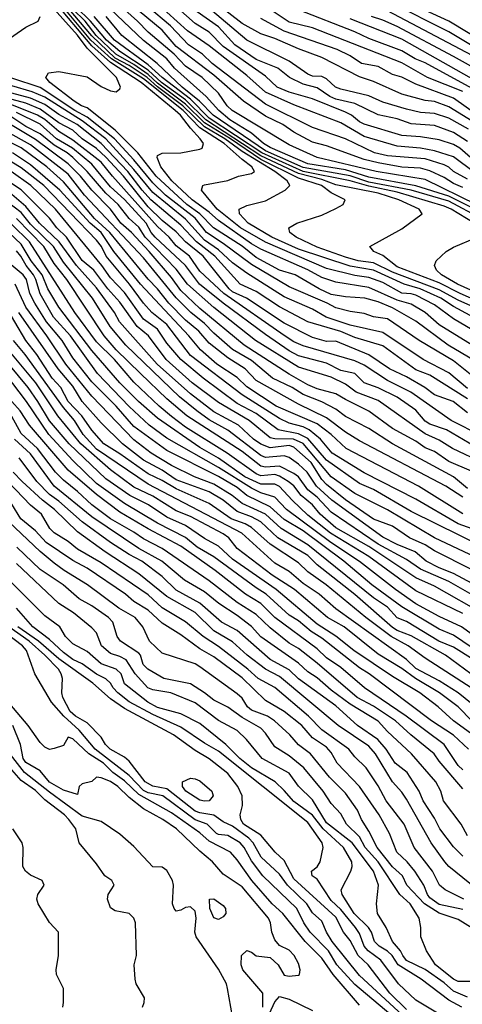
# Model space of a CAD drawing. Header units: metres. Extents: x -51132 to -49532, y -231222 to -229437.
# Tile 608 of 656: x -50112 to -50065, y -229780 to -229675. Entities that reach past the tile are written whole.
import ezdxf

# ---------------------------------------------------------------- set-up
doc = ezdxf.new("R2010")
doc.units = ezdxf.units.M
for name, color, linetype in [('CONTOUR_HALF', 8, 'Continuous'), ('CONTOUR_INDEX', 1, 'Continuous'), ('CONTOUR_INTER', 3, 'Continuous')]:
    doc.layers.add(name, color=color, linetype=linetype)

msp = doc.modelspace()

# ---------------------------------------------------------------- linework, layer by layer
at = {"layer": 'CONTOUR_HALF'}
for points, elevation in [([(-50064.58, -229692.95), (-50065.58, -229692.55), (-50066.58, -229691.88), (-50068.08, -229691.18), (-50069.08, -229690.91), (-50071.08, -229690.8), (-50073.58, -229690.35), (-50075.08, -229689.98), (-50079.08, -229688.51), (-50080.58, -229688.14), (-50082.58, -229687.06), (-50083.74, -229686.26), (-50085.58, -229685.37), (-50087.93, -229683.76), (-50091.08, -229680.98), (-50095.08, -229677.93), (-50096.58, -229676.21), (-50102.08, -229671.61)], 47.5), ([(-50056.78, -229696.26), (-50065.58, -229689.68), (-50067.58, -229689.07), (-50069.08, -229688.77), (-50071.58, -229688.56), (-50075.08, -229687.53), (-50077.58, -229686.07), (-50082.58, -229684.17), (-50085.58, -229682.8), (-50087.58, -229681.04), (-50091.58, -229677.86), (-50093.88, -229676.26), (-50099.38, -229671.26)], 48.5), ([(-50060.58, -229709.88), (-50065.58, -229706.93), (-50067.58, -229705.46), (-50069.58, -229704.42), (-50070.08, -229704.27), (-50071.08, -229704.21), (-50073.08, -229703.09), (-50074.58, -229702.53), (-50076.08, -229702.33), (-50079.08, -229701.57), (-50085.58, -229698.77), (-50088.25, -229697.26), (-50090.73, -229695.26), (-50092.4, -229693.26), (-50092.24, -229692.76), (-50092.08, -229692.68), (-50089.58, -229692.23), (-50088.44, -229691.76), (-50087.08, -229691.46), (-50086.75, -229691.26), (-50087.02, -229690.76), (-50088.08, -229689.99), (-50089.98, -229688.26), (-50092.58, -229686.61), (-50094.36, -229684.76), (-50098.58, -229681.37), (-50101.98, -229679.26), (-50104.16, -229677.26), (-50108.08, -229672.55)], 43.5), ([(-50007.08, -229674.61), (-50008.09, -229675.26), (-50009.58, -229676.59), (-50011.58, -229677.53), (-50014.58, -229679.31), (-50015.58, -229679.72), (-50017.52, -229680.26), (-50019.58, -229680.64), (-50021.58, -229681.2), (-50024.08, -229682.43), (-50026.58, -229683.38), (-50036.08, -229685.26), (-50039.58, -229685.03), (-50042.58, -229685.66), (-50043.58, -229685.74), (-50046.58, -229685.33), (-50048.58, -229685.27), (-50049.58, -229685.02), (-50054.08, -229683.38), (-50057.08, -229681.4), (-50060.08, -229678.88), (-50066.08, -229675.26), (-50072.49, -229672.26)], 54.5), ([(-50062.58, -229711.83), (-50066.14, -229709.76), (-50069.58, -229707.18), (-50072.08, -229705.76), (-50073.58, -229705.13), (-50075.01, -229704.76), (-50077.08, -229704.6), (-50078.58, -229704.34), (-50079.86, -229703.76), (-50082.44, -229702.26), (-50084.08, -229701.76), (-50086.58, -229700.41), (-50088.08, -229699.2), (-50091.1, -229697.26), (-50092.56, -229695.76), (-50093.95, -229694.76), (-50097.22, -229691.76), (-50099.16, -229689.26), (-50101.58, -229686.85), (-50104.58, -229684.47), (-50105.17, -229684.26), (-50105.96, -229683.76), (-50108.52, -229681.76), (-50108.97, -229681.26), (-50108.67, -229680.76), (-50107.58, -229680.61), (-50104.58, -229681.18), (-50103.08, -229682.21), (-50102.08, -229682.67), (-50101.49, -229682.76), (-50101.08, -229682.46), (-50101.02, -229682.26), (-50101.44, -229681.26), (-50104.58, -229678.12), (-50105.58, -229676.74), (-50108.7, -229673.26)], 42.5), ([(-50063.31, -229695.26), (-50066.08, -229693.89), (-50069.58, -229692.77), (-50074.58, -229691.86), (-50077.08, -229691.09), (-50081.08, -229690.45), (-50085.08, -229688.69), (-50085.78, -229688.26), (-50087.08, -229687.16), (-50089.37, -229685.76), (-50090.54, -229684.76), (-50091.9, -229683.26), (-50095.25, -229680.26), (-50096.1, -229679.26), (-50098.58, -229677.32), (-50102.83, -229673.26)], 46.5), ([(-50063.58, -229685.91), (-50066.08, -229684.36), (-50067.58, -229683.81), (-50068.58, -229683.68), (-50071.08, -229683.03), (-50074.08, -229681.66), (-50075.58, -229681.17), (-50079.58, -229679.11), (-50082.08, -229678.2), (-50084.58, -229677.09), (-50086.08, -229676.61), (-50088.08, -229675.51), (-50090.58, -229673.53)], 50.5), ([(-50062.12, -229706.26), (-50065.08, -229704.96), (-50067.08, -229703.87), (-50072.08, -229701.98), (-50074.08, -229700.97), (-50075.72, -229700.76), (-50077.08, -229700.39), (-50080.08, -229699.31), (-50082.31, -229698.26), (-50083, -229697.76), (-50083.09, -229697.26), (-50082.24, -229696.76), (-50079.58, -229695.9), (-50078.08, -229695.18), (-50077.31, -229694.76), (-50077.09, -229694.26), (-50078.58, -229693.52), (-50079.62, -229692.76), (-50082.08, -229691.98), (-50086.08, -229689.96), (-50089.3, -229687.76), (-50092.08, -229686.07), (-50094.08, -229684.07), (-50097.08, -229681.84), (-50098.08, -229680.92), (-50099.58, -229679.86), (-50101.5, -229678.76), (-50103.59, -229676.76), (-50104.79, -229675.26), (-50106.08, -229673.97)], 44.5), ([(-50063.36, -229696.76), (-50065.81, -229695.26), (-50066.58, -229694.94), (-50071.58, -229693.45), (-50074.58, -229692.82), (-50076.58, -229692.26), (-50081.58, -229691.25), (-50085.96, -229689.26), (-50091.58, -229685.56), (-50093.58, -229683.57), (-50096.58, -229681.26), (-50098.08, -229679.89), (-50101.64, -229677.26), (-50103.83, -229674.76)], 45.5), ([(-50064.08, -229688.06), (-50065.58, -229687.11), (-50067.58, -229686.37), (-50070.08, -229686.18), (-50071.58, -229685.64), (-50073.58, -229685.21), (-50076.08, -229684), (-50078.08, -229683.55), (-50078.74, -229683.26), (-50080.08, -229682.34), (-50081.58, -229681.96), (-50083.01, -229681.26), (-50084.27, -229680.26), (-50086.58, -229679.32), (-50088.85, -229677.76), (-50090.58, -229675.86), (-50092.87, -229674.26)], 49.5), ([(-50064.58, -229682.74), (-50068.33, -229681.26), (-50071.08, -229679.68), (-50080.58, -229675.97), (-50083.08, -229675.34), (-50085.08, -229674)], 51.5), ([(-50063.58, -229678.91), (-50072.58, -229674.15)], 53.5), ([(-50063.08, -229681.67), (-50071.08, -229677.18), (-50076.58, -229674.98)], 52.5), ([(-50064.08, -229714.38), (-50066.08, -229712.69), (-50068.79, -229711.26), (-50073.08, -229708.39), (-50076.58, -229707.62), (-50079.14, -229706.76), (-50080.58, -229705.92), (-50083.58, -229704.62), (-50087.58, -229702.09), (-50089.08, -229700.99), (-50090.58, -229699.59), (-50092.08, -229698.57), (-50094.08, -229696.32), (-50097.58, -229693.48), (-50099.58, -229691.05), (-50102.58, -229687.78), (-50105.08, -229685.87), (-50109.08, -229683.35), (-50110.43, -229682.76), (-50112.58, -229682.14)], 41.5), ([(-50064.08, -229716.94), (-50065.61, -229715.76), (-50067.58, -229715.03), (-50068.62, -229714.26), (-50070.58, -229713.12), (-50072.4, -229712.26), (-50074.58, -229710.77), (-50078.08, -229709.31), (-50079.08, -229709.36), (-50080.58, -229708.93), (-50083.58, -229707.41), (-50087.6, -229704.76), (-50089.08, -229704.08), (-50089.46, -229703.76), (-50092.22, -229700.26), (-50094.08, -229698.76), (-50095.08, -229697.68), (-50096.58, -229696.49), (-50098.08, -229695.02), (-50100.69, -229691.76), (-50102.58, -229689.73), (-50103.58, -229688.79), (-50105.08, -229687.77), (-50106.08, -229686.87), (-50107.58, -229686.07), (-50109.58, -229684.62), (-50111.08, -229683.98), (-50113.08, -229683.45)], 40.5), ([(-50062.08, -229721.25), (-50066.31, -229718.76), (-50068.08, -229718.15), (-50068.58, -229717.83), (-50069.58, -229716.66), (-50071.58, -229715.28), (-50073.58, -229714.31), (-50075.08, -229713.77), (-50076.08, -229712.77), (-50077.58, -229712.45), (-50079.08, -229711.68), (-50082.08, -229710.89), (-50083.08, -229710.34), (-50085.58, -229708.6), (-50090.08, -229705.28), (-50092.6, -229703.26), (-50094.09, -229701.26), (-50097.32, -229698.26), (-50097.74, -229697.76), (-50098.29, -229696.76), (-50100.58, -229694.25), (-50102.08, -229692.88), (-50104.08, -229690.49), (-50106.12, -229688.76), (-50107.84, -229687.76), (-50109.58, -229686.23), (-50112.08, -229684.99)], 39.5), ([(-50059.08, -229725.13), (-50066.08, -229722.14), (-50067.58, -229721.08), (-50068.58, -229720.68), (-50069.58, -229719.97), (-50072.08, -229718.61), (-50074.58, -229716.77), (-50077.08, -229715.55), (-50078.08, -229714.93), (-50080.08, -229714.4), (-50081.08, -229713.96), (-50083.08, -229712.85), (-50087.86, -229709.76), (-50092.58, -229705.83), (-50094.58, -229703.93), (-50095.58, -229702.54), (-50097.97, -229699.76), (-50099.83, -229697.76), (-50100.97, -229696.76), (-50102.09, -229695.26), (-50104.07, -229693.26), (-50105.28, -229691.76), (-50106.58, -229690.45), (-50110.08, -229687.84), (-50112.74, -229686.26)], 38.5), ([(-50064.58, -229725.95), (-50066.39, -229724.76), (-50075.58, -229719.94), (-50077.08, -229719), (-50079.08, -229717.49), (-50082.08, -229716.05), (-50086.58, -229713.51), (-50087.76, -229712.26), (-50089.58, -229711.1), (-50091.58, -229709.53), (-50092.69, -229708.26), (-50094.08, -229707.1), (-50095.87, -229705.26), (-50097.08, -229703.74), (-50098.08, -229702.71), (-50102.14, -229697.76), (-50103.78, -229696.26), (-50107.08, -229692.37), (-50108.86, -229690.76), (-50111.58, -229688.75), (-50114.08, -229687.53)], 37.5), ([(-50063.58, -229729.31), (-50065.08, -229728.79), (-50069.58, -229726.14), (-50075.08, -229723.35), (-50078.49, -229721.26), (-50079.72, -229719.76), (-50080.95, -229718.76), (-50081.58, -229718.46), (-50083.08, -229718.05), (-50084.08, -229717.55), (-50088.08, -229715.05), (-50093.58, -229710.86), (-50096.08, -229707.55), (-50097.68, -229706.26), (-50098.58, -229705.29), (-50100.07, -229703.26), (-50102.54, -229700.26), (-50103.05, -229699.26), (-50103.58, -229698.56), (-50109.18, -229692.76), (-50111.58, -229690.88), (-50112.58, -229690.25)], 36.5), ([(-50060.08, -229733.83), (-50067.58, -229730.26), (-50072.58, -229727.3), (-50076.08, -229725.54), (-50078.6, -229723.76), (-50081.58, -229720.24), (-50082.6, -229719.76), (-50084.58, -229719.74), (-50085.08, -229719.61), (-50087.32, -229717.76), (-50090.58, -229715.85), (-50093.38, -229713.76), (-50096.14, -229711.26), (-50098.03, -229708.76), (-50099.23, -229707.76), (-50101.08, -229705.17), (-50102.37, -229703.76), (-50103.86, -229701.76), (-50105.08, -229700.73), (-50106.76, -229698.26), (-50107.8, -229697.26), (-50108.58, -229696.23), (-50111.58, -229693.2), (-50113.77, -229691.76)], 35.5), ([(-50063.58, -229735.14), (-50065.58, -229734.07), (-50067.08, -229733.46), (-50068.48, -229732.76), (-50069.66, -229731.76), (-50071.58, -229730.97), (-50073.08, -229730.18), (-50078.53, -229726.26), (-50080.14, -229724.76), (-50081.13, -229723.26), (-50082.08, -229722.41), (-50083.08, -229721.73), (-50083.58, -229721.55), (-50085.58, -229721.73), (-50086.08, -229721.49), (-50089.58, -229718.82), (-50091.58, -229717.7), (-50092.88, -229716.76), (-50094.75, -229715.26), (-50100.43, -229709.76), (-50102.13, -229707.76), (-50103.99, -229704.76), (-50107.08, -229700.9), (-50108.16, -229699.26), (-50110.58, -229696.88), (-50111.58, -229695.61), (-50113.08, -229694.5)], 34.5), ([(-50062.08, -229738.54), (-50067.58, -229735.43), (-50069.58, -229734.53), (-50074.58, -229731.2), (-50078.08, -229729.19), (-50079.78, -229727.76), (-50080.59, -229726.76), (-50081.77, -229725.76), (-50082.58, -229724.72), (-50083.17, -229724.26), (-50084.08, -229723.7), (-50084.58, -229723.54), (-50086.08, -229723.67), (-50086.58, -229723.46), (-50089.66, -229721.26), (-50094.08, -229718.5), (-50095.58, -229717.34), (-50096.89, -229716.26), (-50099.58, -229713.69), (-50101.66, -229711.26), (-50103.58, -229709.41), (-50105.87, -229706.26), (-50110.71, -229698.76), (-50112.58, -229696.9)], 33.5), ([(-50060.58, -229705.3), (-50065.16, -229703.26), (-50066.84, -229702.26), (-50067.37, -229701.76), (-50067.6, -229701.26), (-50067.4, -229700.76), (-50066.34, -229699.76), (-50065.58, -229699.31), (-50063.04, -229698.26)], 45.5), ([(-50063.58, -229740.55), (-50064.71, -229739.76), (-50067.08, -229738.65), (-50069.58, -229737.29), (-50071.76, -229735.76), (-50075.58, -229732.78), (-50078.62, -229730.76), (-50083.36, -229727.26), (-50084.58, -229725.92), (-50086.08, -229725.49), (-50087.08, -229724.99), (-50090.58, -229722.78), (-50096.08, -229719.65), (-50097.96, -229718.26), (-50100.08, -229716.29), (-50103.47, -229712.76), (-50106.33, -229708.76), (-50108.14, -229706.76), (-50109.58, -229704.3), (-50110.01, -229702.76), (-50110.26, -229702.26), (-50111.07, -229701.26), (-50111.62, -229700.26), (-50112.08, -229699.69)], 32.5), ([(-50059.58, -229745.68), (-50065.58, -229741.91), (-50067.15, -229741.26), (-50070.58, -229739.18), (-50071.58, -229738.79), (-50072.58, -229737.65), (-50074.08, -229736.67), (-50081.08, -229731.01), (-50083.9, -229729.26), (-50085.58, -229727.74), (-50088.08, -229726.61), (-50089.13, -229725.76), (-50091.08, -229724.56), (-50093.13, -229723.76), (-50095.58, -229722.57), (-50097.76, -229721.26), (-50099.58, -229719.84), (-50104.08, -229715.18), (-50106.85, -229711.76), (-50108.84, -229708.76), (-50111.08, -229705.69), (-50112.21, -229703.26)], 31.5), ([(-50063.58, -229746.33), (-50068.58, -229743.09), (-50070.4, -229741.76), (-50072.2, -229740.76), (-50074.89, -229738.76), (-50079.12, -229735.26), (-50081.08, -229733.89), (-50082.08, -229732.94), (-50085.08, -229730.95), (-50087.08, -229729.16), (-50087.75, -229728.76), (-50089.23, -229728.26), (-50091.58, -229726.6), (-50095.08, -229725.06), (-50096.58, -229724.17), (-50098.08, -229723.46), (-50101.08, -229721.32), (-50102.78, -229720.26), (-50104.08, -229718.8), (-50105.13, -229717.26), (-50106.58, -229715.76), (-50107.38, -229714.26), (-50108.28, -229713.26), (-50109.93, -229710.76), (-50111.08, -229709.26), (-50113.43, -229705.26)], 30.5), ([(-50063.58, -229749.79), (-50065.08, -229748.25), (-50067.07, -229746.76), (-50069.61, -229745.26), (-50071.08, -229744.2), (-50073.58, -229742.66), (-50077.22, -229739.76), (-50079, -229738.76), (-50082.5, -229735.76), (-50084.86, -229734.26), (-50088.58, -229731.42), (-50089.5, -229730.26), (-50090.08, -229729.84), (-50093.58, -229728.01), (-50095.08, -229727.41), (-50097.58, -229725.83), (-50099.58, -229724.87), (-50102.08, -229723.02), (-50105.25, -229720.26), (-50107.67, -229717.26), (-50110.01, -229713.76), (-50113.58, -229709.5)], 29.5), ([(-50063.99, -229752.76), (-50065.58, -229751.3), (-50067.91, -229749.76), (-50074.54, -229744.76), (-50075.58, -229744.11), (-50079.58, -229740.96), (-50080.73, -229740.26), (-50082.08, -229739.11), (-50083.08, -229738.51), (-50085.52, -229736.26), (-50086.58, -229735.61), (-50091.08, -229732.3), (-50092.86, -229731.26), (-50094.08, -229730.22), (-50097.08, -229728.69), (-50100.58, -229726.61), (-50103.58, -229724.49), (-50106.08, -229722.05), (-50108.63, -229719.26), (-50111.03, -229715.76), (-50114.07, -229711.76)], 28.5), ([(-50064.58, -229757), (-50067.08, -229754.07), (-50067.62, -229753.26), (-50070.13, -229751.26), (-50071.74, -229749.76), (-50074.08, -229748.2), (-50075.82, -229747.26), (-50080.08, -229743.63), (-50082.08, -229742.06), (-50083.08, -229741.47), (-50085.08, -229739.84), (-50086.58, -229738.44), (-50088.58, -229737.14), (-50091.58, -229734.84), (-50096.58, -229731.42), (-50098.58, -229730.39), (-50099.58, -229729.68), (-50102.07, -229728.26), (-50104.08, -229726.77), (-50105.58, -229725.34), (-50107.08, -229724.13), (-50107.93, -229723.26), (-50109.85, -229720.76), (-50111.58, -229719.17), (-50112.58, -229717.36)], 27.5), ([(-50064.58, -229764.16), (-50065.58, -229763.19), (-50067.04, -229761.26), (-50067.58, -229760.13), (-50068.8, -229758.26), (-50069.21, -229757.26), (-50070.49, -229755.26), (-50071.78, -229754.26), (-50072.74, -229752.76), (-50073.64, -229751.76), (-50075.8, -229750.26), (-50078.08, -229748.17), (-50082.08, -229745.28), (-50083.08, -229744.34), (-50085.08, -229743.21), (-50088.58, -229740.12), (-50090.25, -229739.26), (-50092.58, -229737.22), (-50095.08, -229735.84), (-50096.58, -229734.37), (-50098.74, -229732.76), (-50100.08, -229732.06), (-50102.09, -229730.76), (-50105.08, -229728.55), (-50107.58, -229726.37), (-50108.58, -229725.64), (-50109.92, -229724.26), (-50111.79, -229721.76)], 26.5), ([(-50064.47, -229768.76), (-50066.46, -229767.76), (-50067.07, -229767.26), (-50067.82, -229765.76), (-50069.76, -229763.26), (-50070.81, -229760.76), (-50072.73, -229758.26), (-50073.58, -229756.69), (-50074.86, -229754.76), (-50076.08, -229753.6), (-50076.72, -229752.76), (-50079.58, -229750.7), (-50081.02, -229749.26), (-50084.58, -229746.19), (-50086.35, -229745.26), (-50087.45, -229744.26), (-50090.58, -229741.85), (-50092.2, -229740.76), (-50094.08, -229739.2), (-50096.58, -229737.71), (-50098.08, -229736.33), (-50103.08, -229732.94), (-50105.58, -229731.48), (-50106.58, -229730.65), (-50108.08, -229729.72), (-50108.52, -229729.26), (-50109.43, -229727.76), (-50110.58, -229726.78), (-50114.58, -229722.68)], 25.5), ([(-50063.58, -229771.85), (-50065.08, -229770.91), (-50067.08, -229770.25), (-50068.66, -229769.26), (-50070.53, -229767.26), (-50070.99, -229766.26), (-50072.08, -229765.31), (-50073.71, -229763.26), (-50074.58, -229761.5), (-50075.37, -229760.26), (-50075.78, -229759.26), (-50077.08, -229757.47), (-50078.78, -229755.76), (-50080.79, -229753.26), (-50082.08, -229752.3), (-50082.98, -229751.26), (-50084.61, -229749.76), (-50085.38, -229749.26), (-50087.08, -229748.62), (-50087.49, -229748.26), (-50088.08, -229747.34), (-50088.58, -229746.89), (-50092.58, -229743.99), (-50093.08, -229743.7), (-50096.58, -229742.56), (-50097.93, -229741.26), (-50098.64, -229739.76), (-50099.46, -229738.76), (-50101.19, -229737.76), (-50104.51, -229735.26), (-50107.01, -229733.76), (-50108.08, -229732.97), (-50109.58, -229731.74), (-50113.58, -229727.92)], 24.5), ([(-50064.08, -229779.18), (-50065.58, -229778.55), (-50066.58, -229777.66), (-50068.58, -229776.23), (-50070.58, -229775.27), (-50070.98, -229774.76), (-50071.23, -229774.26), (-50072.08, -229773.24), (-50072.75, -229771.76), (-50073.65, -229770.26), (-50073.77, -229769.26), (-50073.56, -229767.26), (-50074.09, -229765.76), (-50076.36, -229762.76), (-50079.08, -229760.62), (-50080.58, -229758.18), (-50082.08, -229756.72), (-50083.08, -229755.32), (-50085.95, -229753.76), (-50087.59, -229751.76), (-50088.58, -229750.8), (-50090.58, -229749.72), (-50093.08, -229747.83), (-50095.67, -229746.76), (-50097.58, -229746.46), (-50098.09, -229746.26), (-50099.47, -229744.76), (-50100.4, -229743.26), (-50101.08, -229742.89), (-50102.08, -229742.58), (-50103.03, -229741.76), (-50103.58, -229740.38), (-50104.08, -229739.85), (-50106.02, -229738.26), (-50107.58, -229737.25), (-50112.08, -229733.01)], 23.5), ([(-50067.08, -229780.98), (-50069.58, -229779.51), (-50071.41, -229777.76), (-50073.31, -229775.26), (-50074.66, -229774.26), (-50075.09, -229773.76), (-50075.58, -229772.4), (-50076, -229771.76), (-50077.58, -229769.85), (-50078.58, -229768.89), (-50080.08, -229766.62), (-50080.63, -229766.26), (-50080.67, -229765.76), (-50080.08, -229765.31), (-50079.75, -229764.76), (-50079.43, -229763.26), (-50079.56, -229762.76), (-50081.08, -229760.57), (-50090.58, -229752.99), (-50092.08, -229752.15), (-50094.58, -229750.44), (-50097.58, -229749.09), (-50100.08, -229747.73), (-50101.31, -229746.76), (-50101.8, -229746.26), (-50102.08, -229745.75), (-50102.58, -229745.3), (-50103.58, -229744.8), (-50105.08, -229743.67), (-50106.08, -229743.21), (-50107.08, -229742.49), (-50108.58, -229741.11), (-50110.35, -229739.76), (-50112.09, -229737.76)], 22.5), ([(-50070.08, -229781.96), (-50075.58, -229776.88), (-50078.47, -229773.26), (-50079.08, -229772.26), (-50079.58, -229771.09), (-50080.58, -229770.22), (-50081.2, -229769.26), (-50083.24, -229767.26), (-50084.08, -229766.07), (-50086.05, -229764.26), (-50086.9, -229762.76), (-50087.36, -229762.26), (-50089.08, -229760.99), (-50090.08, -229760.52), (-50091.08, -229759.82), (-50092.58, -229759.56), (-50093.08, -229759.36), (-50096.08, -229757), (-50097.58, -229756.7), (-50098.39, -229756.26), (-50100.08, -229754.07), (-50100.58, -229753.64), (-50102.13, -229752.76), (-50102.6, -229752.26), (-50103.08, -229751.49), (-50104.58, -229749.97), (-50105.8, -229749.26), (-50106.37, -229748.76), (-50107.16, -229747.26), (-50107.25, -229746.76), (-50107.18, -229745.26), (-50107.33, -229744.76), (-50107.63, -229744.26), (-50109.06, -229742.76), (-50110.74, -229741.26), (-50112.91, -229739.76)], 21.5), ([(-50075.58, -229780.04), (-50078.39, -229776.76), (-50079.58, -229775.04), (-50081.35, -229773.26), (-50083.73, -229770.26), (-50084.87, -229769.26), (-50087.02, -229766.76), (-50088.58, -229764.55), (-50089.32, -229763.76), (-50091.58, -229762.56), (-50092.58, -229761.67), (-50095.58, -229759.54), (-50099.08, -229757.62), (-50100.58, -229756.16), (-50101.82, -229755.26), (-50102.84, -229754.26), (-50104.4, -229753.26), (-50106.08, -229751.69), (-50106.58, -229751.49), (-50107.08, -229752.38), (-50108.08, -229752.71), (-50108.58, -229752.81), (-50109.08, -229752.57), (-50109.58, -229752.07), (-50110.85, -229750.26), (-50113.58, -229747.02)], 20.5), ([(-50089.09, -229781.26), (-50089.63, -229778.26), (-50089.74, -229777.76), (-50090.58, -229776.2), (-50092.96, -229772.76), (-50093.1, -229772.26), (-50092.97, -229770.76), (-50093.08, -229770.02), (-50093.58, -229769.57), (-50094.08, -229769.62), (-50094.58, -229769.91), (-50095.08, -229770.01), (-50095.31, -229769.76), (-50095.47, -229769.26), (-50095.38, -229767.26), (-50095.47, -229766.76), (-50096.08, -229765.7), (-50096.58, -229765.33), (-50097.58, -229765.29), (-50099.58, -229763.13), (-50101.08, -229761.84), (-50103.08, -229760.49), (-50105.08, -229759.9), (-50108.58, -229757.37), (-50111.23, -229755.26), (-50113.99, -229751.76)], 19.5), ([(-50107.15, -229780.26), (-50107.08, -229779.76), (-50107.07, -229778.26), (-50107.84, -229776.76), (-50107.86, -229776.26), (-50107.6, -229774.76), (-50107.6, -229772.26), (-50108.58, -229771.24), (-50109.79, -229769.26), (-50109.93, -229768.76), (-50109.8, -229768.26), (-50109.13, -229767.26), (-50109.36, -229766.76), (-50110.58, -229766.18), (-50111.14, -229765.76), (-50111.41, -229765.26), (-50111.38, -229763.26), (-50111.48, -229762.76), (-50112.47, -229761.26)], 18.5), ([(-50085.55, -229781.76), (-50084.58, -229779.67), (-50084.08, -229779.13), (-50083.08, -229779.4), (-50080.58, -229780.59)], 20.5)]:
    msp.add_lwpolyline(points, dxfattribs=dict(at, elevation=elevation))
at = {"layer": 'CONTOUR_INDEX'}
for points, elevation in [([(-50063.97, -229686.76), (-50066.08, -229685.57), (-50067.58, -229685.07), (-50069.08, -229684.97), (-50070.58, -229684.63), (-50073.08, -229683.86), (-50074.58, -229683.2), (-50077.58, -229682.5), (-50078.14, -229682.26), (-50079.08, -229681.37), (-50079.58, -229681.15), (-50080.58, -229681.1), (-50081.08, -229680.88), (-50083.08, -229679.49), (-50087.58, -229677.27), (-50094.62, -229671.26)], 50), ([(-50061.08, -229705.92), (-50064.85, -229704.26), (-50067.08, -229703.11), (-50071.58, -229701.41), (-50073.08, -229700.2), (-50074.05, -229699.76), (-50074.47, -229699.26), (-50071.08, -229697.36), (-50068.9, -229695.76), (-50069.21, -229695.26), (-50071.39, -229694.26), (-50073.58, -229693.57), (-50078.08, -229692.67), (-50079.58, -229692.12), (-50082.08, -229691.48), (-50086.08, -229689.57), (-50091.95, -229685.76), (-50094.08, -229683.63), (-50096.65, -229681.76), (-50098.08, -229680.47), (-50101.08, -229678.47), (-50102.5, -229677.26), (-50104.2, -229675.26), (-50105.72, -229673.76)], 45), ([(-50062.58, -229719.39), (-50065.82, -229717.76), (-50070.13, -229714.76), (-50072.58, -229713.53), (-50075.08, -229711.89), (-50076.08, -229711.43), (-50081.58, -229709.83), (-50082.58, -229709.39), (-50083.58, -229708.72), (-50090.01, -229704.26), (-50092.58, -229701.86), (-50093.67, -229700.26), (-50095.08, -229699.17), (-50095.84, -229698.26), (-50097.08, -229697.11), (-50101.88, -229691.76), (-50103.08, -229690.25), (-50106.08, -229687.92), (-50107.58, -229687.01), (-50109.08, -229685.73), (-50109.84, -229685.26), (-50112.58, -229684.17)], 40), ([(-50063.58, -229733.69), (-50067.58, -229731.65), (-50068.58, -229731), (-50070.26, -229730.26), (-50072.08, -229729.03), (-50074.08, -229728.29), (-50077.08, -229726.23), (-50079.08, -229724.58), (-50079.58, -229724.07), (-50080.71, -229722.26), (-50082.58, -229720.61), (-50083.08, -229720.44), (-50085.08, -229720.68), (-50086.08, -229720.31), (-50086.85, -229719.76), (-50088.46, -229718.26), (-50091.08, -229716.84), (-50093.58, -229714.93), (-50097.12, -229711.76), (-50101.12, -229707.26), (-50101.65, -229706.26), (-50103.58, -229703.65), (-50105.69, -229701.26), (-50107.53, -229698.76), (-50109.64, -229696.76), (-50111.08, -229694.99), (-50112.58, -229693.71)], 35), ([(-50063.58, -229748), (-50065.09, -229746.76), (-50067.08, -229745.49), (-50069.58, -229744.17), (-50070.58, -229743.24), (-50078.08, -229737.82), (-50079.87, -229736.26), (-50081.58, -229735.12), (-50083.08, -229733.86), (-50084.58, -229732.98), (-50088.11, -229729.76), (-50098.08, -229724.56), (-50103.58, -229720.83), (-50105, -229719.26), (-50105.92, -229717.76), (-50107.08, -229716.38), (-50111.16, -229710.76), (-50112.39, -229709.26)], 30), ([(-50064.58, -229769.84), (-50067.08, -229769.32), (-50068.08, -229768.59), (-50068.34, -229768.26), (-50068.72, -229767.26), (-50069.68, -229765.76), (-50070.52, -229764.76), (-50071.59, -229763.76), (-50072.39, -229761.76), (-50073.48, -229759.76), (-50075.58, -229756.76), (-50077.96, -229754.26), (-50078.58, -229753.13), (-50079.08, -229752.55), (-50080.58, -229751.58), (-50081.71, -229750.26), (-50083.59, -229748.76), (-50085.58, -229747.6), (-50088.08, -229745.18), (-50091.08, -229742.93), (-50092.58, -229742.08), (-50094.58, -229740.6), (-50096.58, -229739.35), (-50098.08, -229737.98), (-50099.58, -229737.04), (-50100.5, -229736.26), (-50104.58, -229733.49), (-50106.08, -229732.69), (-50108.91, -229730.76), (-50110.08, -229729.54), (-50111.63, -229728.26), (-50112.58, -229726.68)], 25), ([(-50085.87, -229780.26), (-50085.87, -229778.76), (-50088, -229776.26), (-50088.18, -229775.76), (-50088.15, -229774.76), (-50087.58, -229774.22), (-50087.08, -229774.38), (-50086.58, -229774.8), (-50085.08, -229774.97), (-50084.22, -229775.76), (-50083.58, -229776.83), (-50083.08, -229776.94), (-50082.08, -229776.86), (-50081.95, -229776.76), (-50081.9, -229776.26), (-50082.08, -229775.61), (-50082.52, -229774.76), (-50083.08, -229774.19), (-50084.08, -229773.69), (-50084.58, -229773.07), (-50084.92, -229772.26), (-50085.04, -229771.26), (-50085.25, -229770.76), (-50088.08, -229767.43), (-50090.08, -229766.08), (-50091.22, -229764.76), (-50092.58, -229763.64), (-50095.04, -229761.26), (-50096.52, -229760.26), (-50098.58, -229759.12), (-50100.08, -229757.92), (-50101.29, -229756.76), (-50102.08, -229756.22), (-50103.08, -229755.81), (-50103.58, -229755.77), (-50104.08, -229756.21), (-50105.08, -229756.47), (-50105.42, -229756.76), (-50105.58, -229757.6), (-50107.08, -229757.15), (-50108.58, -229756.28), (-50109.58, -229755.09), (-50111.08, -229754.21), (-50111.38, -229753.76), (-50111.66, -229752.26), (-50112.47, -229750.26)], 20), ([(-50091.56, -229768.76), (-50091.08, -229768.71), (-50090.08, -229769.43), (-50089.84, -229769.76), (-50089.81, -229770.26), (-50090.08, -229770.63), (-50090.58, -229770.91), (-50091.08, -229770.74), (-50091.52, -229769.76), (-50091.56, -229768.76)], 20)]:
    msp.add_lwpolyline(points, dxfattribs=dict(at, elevation=elevation))
at = {"layer": 'CONTOUR_INTER'}
for points, elevation in [([(-50064.08, -229692.06), (-50065.58, -229691.27), (-50066.08, -229690.8), (-50066.58, -229690.54), (-50068.58, -229689.89), (-50072.58, -229689.59), (-50073.99, -229689.26), (-50077.08, -229687.76), (-50080.58, -229686.57), (-50085.58, -229684.08), (-50091.27, -229679.76), (-50092.28, -229678.76), (-50093.79, -229677.76), (-50095.69, -229675.76), (-50100.58, -229671.58)], 48), ([(-50063.75, -229689.76), (-50064.9, -229688.76), (-50065.58, -229688.38), (-50067.08, -229687.9), (-50069.08, -229687.55), (-50071.08, -229687.41), (-50075.08, -229686.2), (-50075.58, -229685.98), (-50076.44, -229685.26), (-50077.08, -229684.94), (-50080.58, -229683.51), (-50083.08, -229682.79), (-50084.35, -229682.26), (-50085.58, -229681.09), (-50090.08, -229677.93), (-50091.58, -229676.41), (-50093.08, -229675.49), (-50098.58, -229670.61)], 49), ([(-50002.72, -229671.26), (-50007.58, -229676.62), (-50008.58, -229677.36), (-50010.08, -229678.21), (-50015.58, -229681), (-50021.58, -229682.38), (-50024.08, -229683.62), (-50027.08, -229684.55), (-50028.58, -229684.76), (-50030.58, -229685.4), (-50033.48, -229685.76), (-50035.08, -229686.27), (-50036.08, -229686.42), (-50039.58, -229686.11), (-50043.08, -229686.68), (-50048.58, -229686.29), (-50052.08, -229685.28), (-50054.58, -229684.21), (-50058.08, -229681.98), (-50060.58, -229679.7), (-50066.08, -229676.39), (-50072.28, -229673.26)], 54), ([(-50061.58, -229707.81), (-50065.58, -229705.63), (-50066.92, -229704.76), (-50069.11, -229703.76), (-50070.83, -229703.26), (-50074.08, -229701.78), (-50076.58, -229701.35), (-50082.08, -229699.53), (-50084.89, -229698.26), (-50087.44, -229696.76), (-50088.35, -229695.76), (-50088.38, -229695.26), (-50087.58, -229694.87), (-50085.58, -229694.38), (-50083.49, -229693.26), (-50083, -229692.76), (-50083.28, -229692.26), (-50084.6, -229691.26), (-50088.08, -229689.14), (-50089.91, -229687.76), (-50092.08, -229686.49), (-50094.37, -229684.26), (-50097.08, -229682.23), (-50098.17, -229681.26), (-50100.08, -229679.96), (-50101.58, -229679.18), (-50104.08, -229676.81), (-50107.89, -229672.26)], 44), ([(-50063.58, -229709.76), (-50067.08, -229707.59), (-50068.58, -229706.26), (-50070.08, -229705.4), (-50071.58, -229704.96), (-50074.58, -229703.62), (-50078.08, -229703.03), (-50079.58, -229702.54), (-50081.08, -229701.73), (-50086.08, -229699.53), (-50087.08, -229698.96), (-50090.58, -229696.49), (-50091.58, -229695.6), (-50093.4, -229694.26), (-50095.55, -229692.26), (-50096.72, -229690.76), (-50097.13, -229689.76), (-50097.08, -229689.56), (-50096.58, -229689.29), (-50094.58, -229689.25), (-50092.58, -229688.88), (-50092.31, -229688.76), (-50092.19, -229688.26), (-50092.55, -229687.76), (-50093.58, -229686.65), (-50094.62, -229685.26), (-50095.19, -229684.76), (-50098.81, -229681.76), (-50102.08, -229679.66), (-50104.08, -229677.86), (-50108.08, -229673.13)], 43), ([(-50063.08, -229694.79), (-50068.58, -229692.12), (-50073.82, -229691.26), (-50080.08, -229689.78), (-50083.08, -229688.41), (-50089.12, -229684.76), (-50089.67, -229684.26), (-50090.58, -229682.91), (-50092.34, -229681.26), (-50094.08, -229680.04), (-50095.32, -229678.76), (-50098.08, -229676.42), (-50099.19, -229675.26), (-50101.58, -229673.13)], 47), ([(-50115.08, -229678.61), (-50111.08, -229675.87), (-50109.78, -229675.26), (-50109.57, -229674.76)], 42), ([(-50062.64, -229696.26), (-50066.08, -229694.43), (-50070.08, -229693.26), (-50074.58, -229692.38), (-50076.58, -229691.73), (-50081.58, -229690.84), (-50085.58, -229689.04), (-50091.14, -229685.26), (-50092.62, -229683.76), (-50094.44, -229682.26), (-50097.12, -229679.76), (-50100.87, -229676.76), (-50102.55, -229674.76)], 46), ([(-50063.58, -229682.4), (-50068.58, -229679.69), (-50069.64, -229679.26), (-50071.08, -229678.39), (-50074.58, -229677.1), (-50076.08, -229676.39), (-50082.08, -229674.04)], 52), ([(-50062.44, -229680.76), (-50065.58, -229679), (-50071.58, -229675.81), (-50073.08, -229675.14), (-50074.31, -229674.76)], 53), ([(-50058.58, -229688.4), (-50065.58, -229683.43), (-50069.58, -229681.97), (-50071.08, -229681.21), (-50072.08, -229680.93), (-50073.58, -229680.09), (-50075.35, -229679.76), (-50076.58, -229678.94), (-50077.95, -229678.26), (-50083.58, -229676.3), (-50086.08, -229674.96)], 51), ([(-50063.26, -229713.26), (-50065.58, -229711.42), (-50069.23, -229709.26), (-50072.58, -229706.95), (-50074.08, -229706.74), (-50075.08, -229706.37), (-50076.58, -229706.18), (-50078.08, -229705.79), (-50079.01, -229705.26), (-50083.08, -229703.54), (-50087.08, -229701.16), (-50090.08, -229698.92), (-50091.87, -229697.76), (-50093.08, -229696.22), (-50096.22, -229693.76), (-50097.58, -229692.46), (-50099.58, -229690), (-50101.64, -229687.76), (-50104.58, -229685.47), (-50105.86, -229684.76), (-50109.58, -229682.32), (-50112.58, -229681.3)], 42), ([(-50064.08, -229715.48), (-50068.08, -229712.94), (-50069.58, -229712.38), (-50073.08, -229709.82), (-50076.08, -229708.95), (-50077.58, -229708.31), (-50081.08, -229707.27), (-50084.08, -229705.67), (-50086.58, -229704.03), (-50088.29, -229703.26), (-50090.99, -229700.26), (-50092.93, -229698.76), (-50094.58, -229696.98), (-50097.79, -229694.26), (-50098.71, -229693.26), (-50100.22, -229691.26), (-50103.08, -229688.26), (-50105.62, -229686.26), (-50107.58, -229685.19), (-50109.08, -229684.12), (-50110.58, -229683.45), (-50112.58, -229682.9)], 41), ([(-50059.08, -229723.87), (-50065.67, -229720.76), (-50067.08, -229719.86), (-50068.58, -229719.21), (-50073.58, -229715.66), (-50075.94, -229714.76), (-50077.08, -229713.91), (-50078.58, -229713.17), (-50082.08, -229712.08), (-50086.64, -229709.26), (-50091.08, -229705.75), (-50093.88, -229703.26), (-50095.08, -229701.67), (-50098.39, -229698.26), (-50099.08, -229697.2), (-50100.11, -229696.26), (-50101.26, -229694.76), (-50102.58, -229693.56), (-50104.58, -229691.27), (-50106.09, -229689.76), (-50106.7, -229689.26), (-50108.08, -229688.46), (-50109.58, -229687.23), (-50111.08, -229686.46), (-50112.58, -229685.46)], 39), ([(-50064.08, -229725.02), (-50065.58, -229723.77), (-50072.08, -229720.26), (-50074.58, -229718.64), (-50077.08, -229717.34), (-50078.08, -229716.56), (-50079.58, -229715.79), (-50081.58, -229715.02), (-50082.74, -229714.26), (-50084.83, -229713.26), (-50087.08, -229711.39), (-50089.08, -229710.22), (-50091.08, -229708.47), (-50092.08, -229707.43), (-50093.52, -229706.26), (-50095.08, -229704.71), (-50098.58, -229700.45), (-50104.85, -229693.76), (-50106.58, -229691.55), (-50110.58, -229688.4), (-50113.08, -229687.03)], 38), ([(-50064.58, -229727.72), (-50069.29, -229724.76), (-50076.99, -229720.76), (-50078.58, -229719.26), (-50080.08, -229718.14), (-50084.46, -229716.26), (-50087.58, -229714.19), (-50088.58, -229713.21), (-50090.75, -229711.76), (-50092.49, -229710.26), (-50093.73, -229708.76), (-50098.89, -229703.26), (-50101.73, -229699.76), (-50103.08, -229697.76), (-50104.24, -229696.76), (-50107.47, -229693.26), (-50110.58, -229690.54), (-50112.52, -229689.26)], 37), ([(-50059.58, -229732.64), (-50070.08, -229727.46), (-50074.08, -229725.13), (-50075.58, -229724.48), (-50079.08, -229722.01), (-50081.08, -229719.69), (-50082.08, -229719.2), (-50084.25, -229718.76), (-50086.58, -229717.02), (-50088.58, -229715.98), (-50092.23, -229713.26), (-50094.58, -229711.29), (-50096.08, -229709.54), (-50097.08, -229708.06), (-50098.58, -229706.97), (-50100.58, -229704.14), (-50102.08, -229702.59), (-50103.01, -229701.26), (-50107.94, -229695.26), (-50110.57, -229692.76), (-50112.64, -229691.26)], 36), ([(-50062.58, -229736.92), (-50066.08, -229734.92), (-50069.08, -229733.59), (-50070.58, -229732.59), (-50073.58, -229730.94), (-50078.58, -229727.53), (-50080.08, -229725.94), (-50081.08, -229725.14), (-50082.08, -229723.77), (-50082.58, -229723.42), (-50084.08, -229722.65), (-50085.58, -229722.73), (-50086.08, -229722.63), (-50088.08, -229721.09), (-50093.95, -229717.26), (-50096.08, -229715.45), (-50098.9, -229712.76), (-50101.46, -229710.26), (-50102.76, -229708.76), (-50106.72, -229702.76), (-50108.08, -229701.07), (-50109.16, -229699.26), (-50112.08, -229696.26)], 34), ([(-50064.58, -229738.34), (-50069.58, -229735.93), (-50074.6, -229732.26), (-50078.68, -229729.76), (-50081.08, -229727.84), (-50082.76, -229726.26), (-50084.08, -229724.79), (-50084.58, -229724.54), (-50086.08, -229724.57), (-50087.79, -229723.76), (-50090.58, -229721.78), (-50092.58, -229720.64), (-50097.08, -229717.54), (-50099.1, -229715.76), (-50101.08, -229713.77), (-50104.08, -229710.32), (-50107.58, -229705.7), (-50108.74, -229703.76), (-50109.36, -229702.26), (-50110.51, -229700.76), (-50111.58, -229699.01), (-50112.89, -229697.76)], 33), ([(-50063.58, -229741.97), (-50065.58, -229740.65), (-50067.08, -229739.98), (-50071.08, -229737.6), (-50074.27, -229735.26), (-50077.23, -229732.76), (-50081.58, -229729.54), (-50083.58, -229728.31), (-50085.08, -229726.96), (-50087.56, -229725.76), (-50088.58, -229724.92), (-50090.58, -229723.72), (-50096.08, -229720.98), (-50099.58, -229718.4), (-50101.48, -229716.26), (-50104.08, -229713.64), (-50106.08, -229711.11), (-50107.23, -229709.26), (-50108.88, -229707.26), (-50110.14, -229705.26), (-50110.66, -229704.26), (-50111.01, -229702.76), (-50111.38, -229702.26), (-50113.08, -229700.83)], 32), ([(-50063.72, -229744.76), (-50066.41, -229742.76), (-50070.08, -229740.69), (-50071.58, -229740.12), (-50072.08, -229739.81), (-50076.08, -229736.32), (-50080.08, -229733.16), (-50081.08, -229732.16), (-50084.26, -229730.26), (-50086.08, -229728.58), (-50087.08, -229728.03), (-50088.58, -229727.46), (-50090.07, -229726.26), (-50091.58, -229725.38), (-50095.08, -229724.1), (-50096.58, -229723.06), (-50098.58, -229721.99), (-50100.79, -229720.26), (-50103.08, -229718.03), (-50105.1, -229715.76), (-50106.08, -229714.12), (-50107.66, -229712.26), (-50111.82, -229706.26)], 31), ([(-50062.58, -229751.94), (-50065.58, -229749.76), (-50067.22, -229748.26), (-50069.16, -229746.76), (-50072.08, -229745.04), (-50076.17, -229742.26), (-50078.08, -229740.75), (-50080.08, -229739.48), (-50084.46, -229735.76), (-50089.08, -229732.55), (-50090.58, -229731.16), (-50092.08, -229730.33), (-50094.08, -229728.97), (-50096.08, -229728.05), (-50098.05, -229726.76), (-50100.02, -229725.76), (-50102.58, -229723.99), (-50106.47, -229720.26), (-50108.58, -229717.82), (-50109.8, -229715.76), (-50110.86, -229714.26), (-50113.76, -229710.76)], 29), ([(-50064.58, -229754.99), (-50065.08, -229754.51), (-50066.58, -229752.26), (-50070.6, -229749.26), (-50075.03, -229746.26), (-50077.58, -229744.07), (-50079.08, -229743.06), (-50080.08, -229742.1), (-50084.58, -229738.76), (-50086.08, -229737.27), (-50087.72, -229736.26), (-50090.93, -229733.76), (-50094.58, -229731.17), (-50098.08, -229729.31), (-50101.08, -229727.53), (-50103.58, -229725.67), (-50106.58, -229723.06), (-50110.71, -229718.26), (-50111.7, -229716.76), (-50112.58, -229715.74)], 28), ([(-50064.08, -229762.02), (-50064.74, -229760.76), (-50066.63, -229758.26), (-50066.93, -229757.26), (-50067.46, -229756.26), (-50070.04, -229753.26), (-50072.58, -229750.91), (-50073.58, -229749.81), (-50076.58, -229747.97), (-50078.58, -229746.48), (-50080.08, -229745.19), (-50081.08, -229744.54), (-50082.08, -229743.62), (-50086.08, -229740.82), (-50087.08, -229739.71), (-50088.58, -229738.53), (-50090.56, -229737.26), (-50092.08, -229736.03), (-50094.19, -229734.76), (-50096.62, -229732.76), (-50099.08, -229731.4), (-50104.08, -229728.04), (-50108.08, -229724.76), (-50110.58, -229721.31), (-50112.3, -229719.76)], 27), ([(-50063.08, -229767.67), (-50066.08, -229765.27), (-50066.5, -229764.76), (-50067.95, -229762.76), (-50070.58, -229758.11), (-50071.08, -229757.35), (-50072.05, -229756.26), (-50073.86, -229753.26), (-50074.58, -229752.46), (-50077.85, -229750.26), (-50084.08, -229745.04), (-50085.58, -229744.25), (-50087.55, -229742.76), (-50089.08, -229741.34), (-50091.08, -229740.17), (-50093.08, -229738.21), (-50096.08, -229736.5), (-50099.08, -229734.11), (-50102.66, -229731.76), (-50105.58, -229729.64), (-50108.04, -229727.26), (-50109.33, -229726.26), (-50111.49, -229724.26), (-50112.44, -229723.26)], 26), ([(-50063.58, -229777.53), (-50065.08, -229777.51), (-50065.58, -229777.28), (-50067.49, -229775.76), (-50068.43, -229774.26), (-50069.05, -229772.76), (-50069.04, -229771.76), (-50069.24, -229770.76), (-50070.19, -229769.26), (-50071.3, -229768.26), (-50073.58, -229764.77), (-50074.98, -229763.26), (-50075.58, -229762.12), (-50076.97, -229760.76), (-50077.58, -229759.66), (-50078.58, -229758.56), (-50079.43, -229757.26), (-50081.5, -229754.76), (-50083.08, -229753.47), (-50084.58, -229752.51), (-50085.58, -229751.07), (-50086.08, -229750.55), (-50088.08, -229749.39), (-50089.58, -229748.29), (-50091.08, -229747.56), (-50092.08, -229746.76), (-50093.58, -229745.81), (-50096.42, -229745.26), (-50098.11, -229744.26), (-50098.6, -229743.76), (-50098.9, -229742.76), (-50099.08, -229742.56), (-50101.02, -229741.26), (-50101.36, -229740.76), (-50101.83, -229739.26), (-50102.29, -229738.76), (-50104.08, -229737.5), (-50105.43, -229736.76), (-50107.13, -229735.26), (-50109.58, -229733.63), (-50112.05, -229731.26)], 24), ([(-50064.69, -229780.26), (-50066.08, -229779.52), (-50069.03, -229777.26), (-50071.45, -229775.76), (-50072.1, -229774.76), (-50072.58, -229774.3), (-50073.48, -229773.76), (-50073.97, -229773.26), (-50074.3, -229772.26), (-50074.61, -229771.76), (-50076.16, -229770.26), (-50077.41, -229768.26), (-50077.52, -229767.76), (-50076.5, -229765.76), (-50076.36, -229765.26), (-50076.4, -229764.76), (-50077.28, -229763.26), (-50079.45, -229761.26), (-50080.58, -229759.79), (-50082.58, -229758.34), (-50083.58, -229757.17), (-50084.56, -229756.26), (-50087.08, -229754.76), (-50088.33, -229753.76), (-50089.8, -229752.26), (-50092.58, -229750.05), (-50094.58, -229749.02), (-50097.08, -229748.35), (-50098.1, -229747.76), (-50100.58, -229745.81), (-50100.96, -229744.76), (-50101.47, -229744.26), (-50103.08, -229743.7), (-50104.58, -229742.36), (-50106.08, -229741.54), (-50106.86, -229740.76), (-50107.47, -229739.76), (-50109.08, -229738.57), (-50112.58, -229735.07)], 23), ([(-50070.58, -229780.51), (-50072.36, -229778.76), (-50074.64, -229775.76), (-50075.71, -229774.76), (-50076.58, -229773.15), (-50077.27, -229772.26), (-50078.08, -229770.68), (-50082.58, -229766.57), (-50083.58, -229764.63), (-50084.57, -229763.76), (-50086.08, -229761.92), (-50087.92, -229760.76), (-50088.2, -229760.26), (-50088.28, -229759.76), (-50088.03, -229758.76), (-50088.07, -229757.76), (-50088.52, -229756.76), (-50089.58, -229755.38), (-50091.58, -229753.8), (-50093.08, -229752.91), (-50095.37, -229751.26), (-50100.58, -229748.45), (-50102.08, -229747.4), (-50103.96, -229745.76), (-50107.58, -229743.17), (-50109.76, -229741.26), (-50111.95, -229739.76)], 22), ([(-50071.58, -229781.62), (-50076.08, -229777.84), (-50077.99, -229775.76), (-50078.86, -229774.26), (-50080.84, -229772.26), (-50081.51, -229771.26), (-50082.26, -229769.76), (-50085.87, -229766.26), (-50087.08, -229764.68), (-50087.86, -229763.26), (-50088.28, -229762.76), (-50089.58, -229761.98), (-50090.58, -229761.88), (-50090.8, -229761.76), (-50091.78, -229760.76), (-50093.08, -229760.31), (-50096.52, -229757.76), (-50098.08, -229757.44), (-50098.58, -229757.19), (-50100.08, -229755.58), (-50103.72, -229752.76), (-50105.4, -229750.76), (-50107.06, -229749.26), (-50108.35, -229747.76), (-50110.15, -229744.76), (-50111.02, -229742.26), (-50111.45, -229741.76), (-50113.08, -229740.52)], 21), ([(-50098.69, -229780.26), (-50098.49, -229779.76), (-50098.47, -229779.26), (-50099.35, -229777.76), (-50099.46, -229777.26), (-50099.56, -229775.76), (-50099.32, -229774.76), (-50099.42, -229771.26), (-50099.59, -229770.76), (-50100.08, -229770.29), (-50101.58, -229769.99), (-50102.08, -229769.66), (-50102.39, -229768.76), (-50102.32, -229768.26), (-50101.68, -229767.26), (-50101.94, -229766.76), (-50102.68, -229766.26), (-50103.58, -229764.97), (-50105.41, -229762.76), (-50105.78, -229761.26), (-50106.5, -229760.26), (-50106.98, -229759.76), (-50109.08, -229758.17), (-50110.08, -229757.18), (-50111.58, -229756.11), (-50113.08, -229754.41)], 19), ([(-50094.42, -229756.26), (-50093.58, -229755.88), (-50093.08, -229755.92), (-50092.58, -229756.13), (-50091.3, -229757.26), (-50091.16, -229757.76), (-50091.58, -229758.26), (-50092.08, -229758.33), (-50092.58, -229758.19), (-50094.07, -229757.26), (-50094.43, -229756.76), (-50094.42, -229756.26)], 22)]:
    msp.add_lwpolyline(points, dxfattribs=dict(at, elevation=elevation))

doc.saveas('drawing.dxf')
